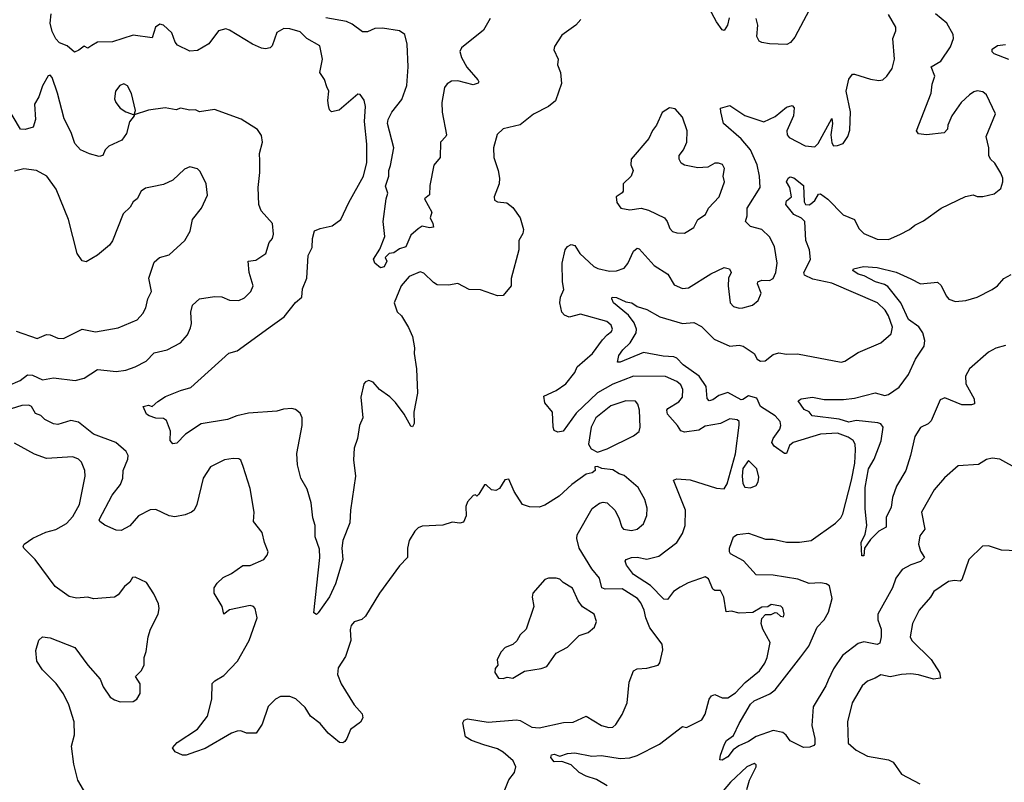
# Model space of a CAD drawing. Extents: x 1690054 to 1842981, y 782881 to 914114.
# Tile 685 of 693: x 1826103 to 1831319, y 899654 to 903694. Entities that reach past the tile are written whole.
import ezdxf

# ---------------------------------------------------------------- set-up
doc = ezdxf.new("R2010")
doc.units = 0

msp = doc.modelspace()

# ---------------------------------------------------------------- linework, layer by layer
at = {"layer": '0CON10XD'}
for points in [[(1829861.1, 903705), (1829853.5, 903665), (1829835, 903636.2), (1829825, 903640), (1829795, 903682.1), (1829755.8, 903755)], [(1830285, 903744), (1830208.8, 903601.2), (1830187.2, 903572.8), (1830166.9, 903563.1), (1830075, 903565.9), (1830035, 903572.7), (1830021, 903581), (1830008.9, 903605), (1830013.8, 903665), (1830005, 903700.8)], [(1829075.3, 903694.7), (1829048.6, 903665), (1828975, 903612.5), (1828936.9, 903553.1), (1828933.1, 903535), (1828955.8, 903485), (1828952, 903455), (1828967.5, 903415), (1828974, 903356), (1828941.2, 903265), (1828905, 903234.2), (1828825, 903194.3), (1828755, 903138.1), (1828665, 903115.7), (1828633.6, 903086.4), (1828613.6, 903015), (1828615.5, 902965), (1828638.1, 902895), (1828644.3, 902854.3), (1828643.3, 902825), (1828617.5, 902755), (1828618.3, 902738.3), (1828635, 902730), (1828683.9, 902723.9), (1828715, 902700), (1828754.2, 902644.2), (1828772.7, 902582.7), (1828769.1, 902560.9), (1828747.5, 902525), (1828747.5, 902475), (1828706.7, 902323.3), (1828706.5, 902285), (1828665, 902233.8), (1828635, 902230.7), (1828545, 902262.5), (1828485, 902265.4), (1828425, 902296.9), (1828375, 902288), (1828315, 902288.8), (1828295, 902301.2), (1828245, 902352), (1828225, 902357.8), (1828166, 902334), (1828124.5, 902285), (1828086.9, 902195), (1828103, 902147), (1828125.8, 902125.8), (1828163, 902063), (1828184.2, 902015), (1828195.6, 901955), (1828192.5, 901925), (1828204.6, 901844.6), (1828210.9, 901715), (1828191.4, 901615), (1828193.8, 901555), (1828185, 901537.5), (1828175, 901540), (1828140.8, 901605), (1828095, 901666.7), (1828065, 901696.2), (1828010, 901735), (1827975, 901773.3), (1827953, 901783), (1827935, 901776.2), (1827926.2, 901765), (1827910, 901695), (1827920.8, 901585), (1827902.9, 901545), (1827892.2, 901475), (1827874.5, 901425), (1827872.2, 901362.2), (1827881.5, 901275), (1827855.6, 901095), (1827852.1, 901027.9), (1827815.8, 900935), (1827810, 900895), (1827815.5, 900834.5), (1827775.6, 900705), (1827745, 900636), (1827685, 900552.5), (1827675, 900542.5), (1827662, 900552), (1827692.7, 900845), (1827690.9, 900889.1), (1827669.4, 900955), (1827668.8, 901015), (1827655.7, 901055), (1827648.1, 901135), (1827627, 901207), (1827593.5, 901265), (1827575.4, 901335.4), (1827572.2, 901395), (1827598.9, 901545), (1827599.2, 901585), (1827588.7, 901608.7), (1827565, 901628.5), (1827544.5, 901634.5), (1827500.3, 901630.3), (1827465, 901620), (1827315, 901608.8), (1827253.3, 901595), (1827205, 901575.7), (1827065, 901553.1), (1826982.3, 901497.7), (1826935, 901450), (1826915, 901446.7), (1826900, 901465), (1826902.9, 901515), (1826880.5, 901570.5), (1826865, 901581.4), (1826825, 901583.3), (1826788.8, 901595), (1826774.2, 901605), (1826757.5, 901645), (1826785, 901651.2), (1826805.8, 901644.2), (1826835, 901672), (1826875, 901697.5), (1826955, 901730), (1827010, 901745), (1827212.1, 901927.9), (1827255, 901940), (1827443.3, 902075), (1827505, 902120), (1827563.8, 902196.2), (1827598.6, 902225), (1827601.7, 902268.3), (1827624.4, 902325), (1827631.9, 902445), (1827652.6, 902487.4), (1827654.4, 902535), (1827664.3, 902575), (1827695, 902588.5), (1827758.6, 902601.4), (1827805, 902636.5), (1827846.5, 902725), (1827924.4, 902865), (1827943, 902937), (1827943.1, 903035), (1827930, 903155), (1827935.7, 903235), (1827927.7, 903267.7), (1827907.7, 903297.7), (1827895, 903300), (1827795, 903215.7), (1827755, 903206.7), (1827745, 903217.5), (1827739.1, 903239.1), (1827735.6, 903265.6), (1827740.5, 903315), (1827730.8, 903339.2), (1827717.4, 903377.4), (1827692.9, 903415), (1827707.5, 903485), (1827693.1, 903555), (1827624.6, 903594.6), (1827589.6, 903629.6), (1827535, 903646.7), (1827502.1, 903647.9), (1827465, 903626.2), (1827440.8, 903555), (1827430, 903545), (1827405, 903540.6), (1827385, 903542.9), (1827335.8, 903565), (1827215, 903638.8), (1827195, 903645.3), (1827156, 903635), (1827105, 903565.7), (1827045, 903530.8), (1827005, 903528), (1826938.7, 903558.7), (1826927.1, 903575), (1826910, 903625), (1826865, 903665.3), (1826845, 903670.8), (1826822.7, 903655), (1826805, 903597.5), (1826705, 903612.9), (1826595, 903577.1), (1826515, 903574.5), (1826485, 903556.9), (1826465, 903544.2), (1826445, 903553.8), (1826417.3, 903532.7), (1826393.1, 903523.1), (1826355, 903555.6), (1826315, 903572.1), (1826295, 903592.3), (1826275, 903631.5), (1826264.6, 903675.4), (1826270.6, 903725)], [(1828595, 903700.6), (1828560.8, 903639.2), (1828444.4, 903545), (1828435.5, 903525), (1828444.1, 903494.1), (1828472.3, 903442.3), (1828531.2, 903375), (1828536, 903365), (1828531.7, 903358.3), (1828505, 903348.8), (1828425, 903369.6), (1828390.6, 903369.4), (1828367.1, 903355), (1828354.5, 903335), (1828338.8, 903255), (1828340.9, 903205), (1828364, 903085), (1828361.2, 903075), (1828332, 903045), (1828330, 902965), (1828297.3, 902922.7), (1828276.2, 902815), (1828273.9, 902766.1), (1828247.5, 902745), (1828286.2, 902675), (1828277.5, 902645), (1828292.5, 902615), (1828295.6, 902594.4), (1828275, 902591.1), (1828235, 902601.2), (1828215, 902586.2), (1828175, 902553.3), (1828149.5, 902490.5), (1828115, 902480.6), (1828085, 902459.2), (1828060, 902455), (1828040, 902435), (1828047.5, 902415), (1828035, 902384), (1828015, 902380), (1827983.8, 902405), (1827977.5, 902425), (1828011.7, 902478.3), (1828037.5, 902545), (1828028.8, 902625), (1828044.3, 902745), (1828053.8, 902775), (1828041.9, 902811.9), (1828059.4, 902865), (1828059.6, 902895), (1828068.4, 902921.6), (1828085.5, 903015), (1828051.2, 903145), (1828054.6, 903165), (1828075.5, 903205), (1828128.2, 903271.8), (1828153.6, 903346.4), (1828161.2, 903445), (1828155.3, 903565.3), (1828143.5, 903615), (1828114.7, 903634.7), (1828025, 903649.7), (1827985, 903647.5), (1827945, 903630), (1827919.4, 903629.4), (1827865, 903670), (1827835, 903684.6), (1827725, 903703.8)], [(1829816.9, 903206.9), (1829816.7, 903225), (1829865, 903240), (1829945, 903187.5), (1830045, 903152.7), (1830105, 903180.6), (1830165, 903231.2), (1830195, 903239.2), (1830206.5, 903226.5), (1830201.8, 903185), (1830167.3, 903105), (1830168.5, 903085), (1830179.8, 903069.8), (1830265, 903025.5), (1830315, 903021.5), (1830332.4, 903037.6), (1830405, 903170), (1830408.5, 903145), (1830400, 903085), (1830405, 903042.5), (1830415, 903026.2), (1830435, 903028), (1830465, 903037.5), (1830490, 903075), (1830500.8, 903109.2), (1830504.2, 903205.8), (1830481.8, 903315), (1830495, 903379.4), (1830515, 903405.7), (1830525, 903405.7), (1830610.8, 903379.2), (1830655, 903371.4), (1830675, 903375.8), (1830697.5, 903395), (1830724.5, 903435.5), (1830737.8, 903485), (1830729.4, 903595), (1830744, 903635), (1830744.1, 903654.1), (1830705, 903722.5)], [(1831113.2, 902756.8), (1831155, 902766.7), (1831175, 902756.7), (1831205, 902756.7), (1831265, 902771.2), (1831300.5, 902799.5), (1831311.2, 902835), (1831312, 902855), (1831301.2, 902881.2), (1831268.8, 902935), (1831245.9, 902955.9), (1831238, 902975), (1831236.9, 903015), (1831222.5, 903075), (1831272.9, 903195), (1831225.5, 903295.5), (1831205, 903311.4), (1831175, 903317.1), (1831157.3, 903312.7), (1831135, 903295.8), (1831091.4, 903255), (1831042, 903185), (1831020, 903135), (1831018.8, 903115), (1831000, 903095), (1830906.4, 903083.6), (1830865, 903088.8), (1830853.3, 903105), (1830931.9, 903305), (1830937.3, 903352.7), (1830951.5, 903395), (1830932.5, 903445), (1830982.9, 903475), (1831035, 903550), (1831050.9, 903595), (1831048.8, 903615), (1831014.5, 903675), (1830955.7, 903725)], [(1831343.7, 903483.6), (1831265, 903513.8), (1831254.4, 903524.4), (1831255, 903537.5), (1831282.4, 903557.6), (1831325, 903563.1)], [(1826040, 901755), (1826105, 901782.1), (1826145, 901812.2), (1826170.9, 901810.9), (1826225, 901786.7), (1826283, 901797), (1826397, 901783), (1826445, 901795.6), (1826515, 901840.9), (1826566.1, 901836.1), (1826615, 901831.1), (1826665, 901836.7), (1826715, 901854.6), (1826772.5, 901885), (1826815, 901930), (1826885, 901945.6), (1826955, 901982.9), (1826992.5, 902025), (1827008.9, 902061.1), (1827013.6, 902085), (1827010.5, 902145), (1827018, 902182), (1827055, 902215.8), (1827135, 902228), (1827175, 902225.7), (1827215, 902207.5), (1827265, 902207.1), (1827295, 902220), (1827328, 902255), (1827340.6, 902285), (1827318.2, 902355), (1827314, 902415), (1827355, 902420), (1827408, 902455), (1827425.7, 902514.3), (1827442.5, 902535), (1827447.7, 902557.7), (1827442, 902615), (1827382.4, 902682.4), (1827370.8, 902715), (1827365.8, 902805), (1827375.6, 902884.4), (1827375.7, 902945.7), (1827373.1, 902985), (1827388.8, 903045), (1827385, 903080), (1827363, 903113), (1827277, 903167), (1827135, 903218.8), (1827055, 903206.7), (1827035, 903216), (1827005, 903214.2), (1826955, 903225.8), (1826932.5, 903217.5), (1826873.2, 903226.8), (1826785.9, 903214.1), (1826710, 903190), (1826717, 903213), (1826695, 903302.5), (1826675, 903343.3), (1826655, 903353.8), (1826633.3, 903345), (1826611.2, 903315), (1826606, 903275), (1826612, 903255), (1826635.9, 903225.9), (1826665, 903206.7), (1826710, 903190), (1826710, 903185), (1826685, 903153.3), (1826668.8, 903091.2), (1826645, 903056.7), (1826575, 903023.8), (1826556, 903005), (1826543.8, 902975), (1826525, 902969.4), (1826473, 902983), (1826425, 903005.6), (1826395, 903037.5), (1826376.2, 903096.2), (1826339.7, 903169.7), (1826303.5, 903305), (1826275, 903387.5), (1826265, 903400), (1826255, 903396.7), (1826225, 903343.3), (1826204.3, 903285), (1826182.6, 903247.4), (1826187.8, 903165), (1826174.4, 903125.6), (1826131.7, 903111.7), (1826108, 903115), (1826035.7, 903235.7)], [(1829625, 902564), (1829675, 902593.8), (1829695, 902636.2), (1829737, 902663), (1829752, 902695), (1829808.1, 902755), (1829836.9, 902835), (1829830, 902865), (1829837.5, 902905), (1829827, 902927), (1829805, 902934), (1829785, 902934), (1829747.9, 902912.1), (1829695, 902908.9), (1829625, 902923.1), (1829606.7, 902935), (1829597.3, 902955), (1829596.7, 902975), (1829619.2, 903005), (1829636.9, 903045), (1829640, 903105), (1829615, 903177.5), (1829575, 903221.2), (1829545, 903226.7), (1829507, 903203), (1829477.5, 903135), (1829455, 903107.5), (1829435.7, 903064.3), (1829343.3, 902955), (1829341.2, 902925), (1829353.3, 902895), (1829343.3, 902865), (1829300, 902825), (1829300, 902785), (1829295, 902777.5), (1829263.3, 902755), (1829266.1, 902726.1), (1829287.5, 902695), (1829335, 902686), (1829395, 902695.6), (1829435, 902684.6), (1829520, 902645), (1829534, 902625), (1829547.5, 902587.5), (1829561.3, 902571.3), (1829585, 902564.2), (1829625, 902564)], [(1829214.6, 899634.6), (1829159.1, 899669.1), (1829105, 899685.6), (1829067.5, 899705), (1829024.2, 899745.8), (1828975, 899763.3), (1828935, 899761.9), (1828917.1, 899785), (1828921.3, 899798.7), (1828935, 899802.9), (1828965, 899792.5), (1829005, 899806.9), (1829045, 899809.6), (1829135, 899792.2), (1829185, 899796.5), (1829285, 899780.4), (1829335, 899783.9), (1829374.6, 899795.4), (1829493.3, 899855), (1829615, 899950), (1829635, 899943.8), (1829716.2, 899985), (1829734.2, 900015), (1829755.5, 900094.5), (1829767.5, 900112.5), (1829785, 900118.9), (1829825, 900102.1), (1829855, 900100.5), (1829895, 900127.1), (1829947.3, 900182.7), (1830022.5, 900245), (1830051.1, 900285), (1830063.3, 900315), (1830078.1, 900395), (1830040, 900465), (1830032, 900495), (1830035, 900522.5), (1830055, 900542.5), (1830085, 900542.5), (1830105, 900553.3), (1830115, 900552.5), (1830133.9, 900533.9), (1830148.8, 900531.2), (1830153.3, 900545), (1830145.8, 900575.8), (1830135, 900586.7), (1830085, 900596.7), (1830067, 900583), (1830035, 900581.2), (1829986.8, 900553.2), (1829915, 900550.7), (1829875, 900560), (1829845, 900557.5), (1829834.1, 900634.1), (1829815, 900670), (1829785, 900670), (1829775, 900676.2), (1829752.7, 900732.7), (1829735, 900742.1), (1829645, 900711.1), (1829601.7, 900688.3), (1829567.5, 900665), (1829535, 900623.1), (1829515, 900623.3), (1829445, 900696.2), (1829355.6, 900755), (1829318.6, 900805), (1829311.2, 900825), (1829316.7, 900835), (1829344.5, 900845.5), (1829373.6, 900846.4), (1829425, 900836.1), (1829488.8, 900851.2), (1829585, 900924.3), (1829615, 900972), (1829628.7, 901015), (1829630.8, 901095), (1829566.7, 901255), (1829585, 901262.5), (1829655, 901256.5), (1829795, 901212.2), (1829835, 901209.5), (1829851.4, 901235), (1829895.4, 901394.6), (1829915.6, 901545.6), (1829915.2, 901565.2), (1829905, 901574.6), (1829865, 901578.8), (1829815, 901555.3), (1829735, 901540), (1829700.8, 901519.3), (1829625, 901509.3), (1829605, 901515.5), (1829587.6, 901545), (1829534.6, 901605), (1829531.5, 901625), (1829536.7, 901635), (1829595, 901669.1), (1829615.3, 901694.7), (1829616.9, 901735), (1829605, 901759.5), (1829585, 901776.7), (1829525, 901804.1), (1829355, 901806.1), (1829245, 901763), (1829165, 901716.5), (1829050.8, 901609.2), (1828983.1, 901515), (1828955, 901508.2), (1828935, 901518.6), (1828929.1, 901535), (1828925.3, 901615), (1828884.4, 901665), (1828880, 901700), (1828945, 901729.6), (1828996.5, 901765), (1829044.6, 901825), (1829057.1, 901855), (1829138.5, 901925), (1829191.2, 901998.8), (1829216.2, 902023.8), (1829238.2, 902041.8), (1829244.5, 902055), (1829237.5, 902075), (1829214.4, 902095), (1829075, 902134.6), (1829015, 902118.9), (1828989.1, 902129.1), (1828974.7, 902144.7), (1828964.2, 902195), (1828968.9, 902225), (1828985.9, 902265), (1828978.8, 902305), (1828976.8, 902405), (1828992.9, 902475), (1829005, 902493.3), (1829025, 902502.5), (1829045, 902497.5), (1829071.2, 902455), (1829145, 902386.5), (1829165.3, 902375.3), (1829228.3, 902361.7), (1829265.5, 902364.5), (1829305, 902378.6), (1829325, 902402), (1829355, 902467.5), (1829375, 902482.9), (1829385, 902480), (1829465, 902391.1), (1829536.6, 902346.6), (1829570.3, 902290.3), (1829615, 902270.8), (1829645.7, 902274.3), (1829765, 902347.5), (1829835, 902382), (1829864.2, 902374.2), (1829872, 902355), (1829858.5, 902325), (1829857.3, 902285), (1829867.5, 902195), (1829885, 902174.2), (1829915, 902165.8), (1829935, 902167.1), (1829985, 902182.5), (1830015, 902206.2), (1830030.6, 902245), (1830012.2, 902295), (1830014.4, 902305), (1830035, 902313.8), (1830075, 902311.9), (1830095, 902322.5), (1830108.2, 902355), (1830115.6, 902405), (1830102.4, 902492.4), (1830075, 902544), (1830035, 902583.1), (1829975, 902598.9), (1829948.9, 902625), (1829956.9, 902655), (1829957.7, 902695), (1830025.8, 902805), (1830023.2, 902865), (1830010.7, 902925), (1829975.3, 903005), (1829925, 903063.2), (1829831.4, 903145), (1829816.9, 903206.9)], [(1826085, 902044), (1826195, 902005.7), (1826245, 902025.6), (1826264.5, 902024.5), (1826305, 902007.5), (1826335, 902006), (1826435, 902054), (1826505, 902040.8), (1826625, 902061.1), (1826725, 902104.4), (1826755, 902137.5), (1826772, 902168), (1826781.9, 902215), (1826800.8, 902255), (1826787.1, 902325), (1826815, 902410), (1826843.3, 902435), (1826895, 902448.6), (1826978.1, 902525), (1827006.9, 902573.1), (1827019.4, 902635), (1827065.7, 902695), (1827098.6, 902765), (1827092, 902825), (1827059.7, 902889.7), (1827045, 902903.8), (1827005, 902914), (1826977, 902903), (1826915, 902844.4), (1826865, 902821.9), (1826805, 902809.4), (1826769.1, 902800.9), (1826746, 902785), (1826726, 902745), (1826705, 902728.8), (1826689.4, 902700.6), (1826650.8, 902665), (1826595, 902522.5), (1826579.7, 902500.3), (1826515, 902446.2), (1826455, 902411.2), (1826435, 902416.7), (1826408, 902455), (1826361.2, 902635), (1826295.9, 902795.9), (1826247.5, 902865), (1826192.5, 902895), (1826126.1, 902903.9), (1826075, 902891.2)], [(1831395, 901310.9), (1831295, 901365.5), (1831255, 901371.9), (1831225, 901364.2), (1831182.5, 901337.5), (1831075, 901330), (1831002.7, 901267.3), (1830947.3, 901202.7), (1830880.5, 901085), (1830898.2, 900995), (1830871.2, 900958.8), (1830864.5, 900915), (1830875, 900878), (1830895.7, 900845), (1830875, 900822.9), (1830825, 900806.2), (1830778.1, 900781.9), (1830744.4, 900735), (1830727.8, 900685), (1830649.1, 900545), (1830648.5, 900515), (1830666.8, 900465), (1830667.1, 900425), (1830659.6, 900390.4), (1830645, 900383.3), (1830575, 900398.9), (1830545, 900389.6), (1830461.3, 900325), (1830415, 900255.5), (1830385.6, 900195.6), (1830373.5, 900165), (1830306.9, 900053.1), (1830300.5, 899955), (1830315.4, 899885), (1830315.5, 899855), (1830310.4, 899849.6), (1830289.2, 899840.8), (1830255, 899838.7), (1830184.1, 899874.1), (1830164.2, 899904.2), (1830146.8, 899916.8), (1830095, 899927.7), (1830005, 899897.1), (1829965, 899869.1), (1829913.1, 899846.9), (1829883.3, 899826.7), (1829855, 899788), (1829825, 899771.2), (1829812.3, 899772.3), (1829815, 899797.5), (1829836.2, 899855), (1829848, 899875), (1829885, 899901.2), (1829914.2, 899965), (1829975, 900068.2), (1829995, 900085.3), (1830077.6, 900122.4), (1830105, 900143.2), (1830242.1, 900317.9), (1830284, 900375), (1830327.5, 900475), (1830364.7, 900515), (1830387.2, 900555), (1830407.1, 900627.1), (1830394, 900695), (1830375.5, 900705.5), (1830345, 900711.1), (1830285, 900707.1), (1830225, 900730), (1830095, 900751.2), (1830005, 900752.2), (1829937.5, 900827.5), (1829868.9, 900865), (1829862.7, 900875), (1829863.5, 900895), (1829885, 900953.8), (1829905, 900967.5), (1829965, 900974.5), (1830055, 900942.2), (1830095, 900941.5), (1830165, 900926.1), (1830235, 900926.7), (1830296, 900935), (1830425, 901026.7), (1830452.7, 901055), (1830464.1, 901075.9), (1830510.3, 901255), (1830527.4, 901345), (1830531.3, 901415), (1830529.5, 901445), (1830518.1, 901465), (1830492.9, 901482.9), (1830435, 901502.9), (1830345, 901499.1), (1830201.1, 901455), (1830181.5, 901438.5), (1830165, 901395.7), (1830155, 901395.5), (1830100, 901435), (1830087.7, 901455), (1830094.1, 901475), (1830129.7, 901525), (1830135.9, 901545), (1830132.2, 901565), (1830105.1, 901595.1), (1830028.4, 901645), (1830008.3, 901688.3), (1829965, 901700.9), (1829935, 901681.3), (1829925, 901680.7), (1829855, 901719.6), (1829807.3, 901702.7), (1829775, 901680.4), (1829755, 901674.3), (1829745, 901687.5), (1829740.2, 901750.2), (1829702.5, 901805), (1829618.2, 901865), (1829585, 901900.5), (1829568.1, 901908.1), (1829511.4, 901911.4), (1829408.3, 901931.7), (1829285, 901880), (1829270.3, 901880.3), (1829276.4, 901915), (1829298.2, 901945), (1829338.1, 901981.9), (1829368.3, 902035), (1829371.4, 902055), (1829357.8, 902087.8), (1829329, 902129), (1829249.1, 902195), (1829239.5, 902215), (1829242, 902225), (1829265, 902222.3), (1829315, 902199.1), (1829346.7, 902195), (1829375, 902174.4), (1829425, 902158.1), (1829495, 902120), (1829615, 902085.4), (1829675, 902089.2), (1829715, 902068.6), (1829782, 902002), (1829865.3, 901965.3), (1829915, 901969.6), (1829935.8, 901965), (1829995, 901925.6), (1830010.8, 901895), (1830027.5, 901885), (1830052.7, 901887.3), (1830095, 901920), (1830125, 901929.4), (1830165, 901921.9), (1830223.4, 901923.4), (1830455, 901880), (1830473.8, 901885), (1830545, 901931.4), (1830665, 901982.5), (1830719.4, 902030.6), (1830726.5, 902065), (1830705, 902126), (1830687.8, 902155), (1830647.5, 902195), (1830405, 902299.1), (1830305, 902319.2), (1830260.3, 902340.3), (1830256.9, 902355), (1830292.9, 902422.9), (1830287.1, 902475), (1830267.1, 902525), (1830261.8, 902625), (1830245, 902643.5), (1830205, 902662.7), (1830162.5, 902715), (1830165.7, 902735), (1830191.2, 902755), (1830182.9, 902805), (1830166, 902835), (1830173.8, 902855), (1830185, 902862), (1830205, 902856), (1830255, 902816.2), (1830259.5, 902729.5), (1830265.5, 902715.5), (1830285, 902712.5), (1830295, 902718.8), (1830315, 902737.1), (1830335, 902770), (1830345, 902771.1), (1830385, 902743.1), (1830465, 902660.6), (1830525, 902635.8), (1830548.3, 902588.3), (1830575, 902561.9), (1830645, 902531.1), (1830705, 902530), (1830765, 902556.9), (1830817.5, 902582.5), (1830845, 902606), (1830890.9, 902629.1), (1830985, 902695.8), (1831113.2, 902756.8)], [(1831325, 901968.6), (1831275, 901954.4), (1831235, 901933.1), (1831134.2, 901845), (1831114.6, 901805.4), (1831115.5, 901765), (1831158.9, 901685), (1831160.6, 901659.4), (1831146.2, 901653.8), (1831094.3, 901654.3), (1831005, 901691.2), (1830980.4, 901679.6), (1830931.8, 901568.2), (1830916.5, 901553.5), (1830875, 901533.1), (1830845, 901485.8), (1830823.1, 901385), (1830797.3, 901305), (1830747.6, 901222.4), (1830727.5, 901162.5), (1830719.2, 901110.8), (1830693.2, 901056.8), (1830693.8, 901005), (1830655, 900983.8), (1830610.5, 900939.5), (1830578.8, 900895), (1830575.6, 900854.4), (1830565, 900853.3), (1830561.4, 900925), (1830582.4, 900967.6), (1830591.5, 901015), (1830582.7, 901105), (1830582.2, 901215), (1830599.8, 901315), (1830629.4, 901365), (1830666.6, 901463.4), (1830677.7, 901535), (1830665, 901552.2), (1830648.8, 901558.8), (1830535, 901570), (1830495, 901561.2), (1830445, 901576.9), (1830301.2, 901595), (1830285, 901616.7), (1830258.8, 901628.8), (1830226.7, 901675), (1830242.5, 901685), (1830303.5, 901693.5), (1830365, 901682.5), (1830468, 901682), (1830525, 901688.9), (1830635, 901718.1), (1830686.8, 901703.2), (1830705, 901708.1), (1830762.6, 901747.4), (1830811.2, 901815), (1830849.5, 901895), (1830894.7, 901965), (1830898.7, 901995), (1830887.9, 902035), (1830866.4, 902066.4), (1830811.7, 902105), (1830770.7, 902195), (1830701.5, 902281.5), (1830685, 902292.1), (1830637.5, 902305), (1830577.8, 902337.8), (1830545, 902346.7), (1830516.7, 902365), (1830520, 902375), (1830573.8, 902386.2), (1830645, 902381.6), (1830746.2, 902356.2), (1830825, 902320.5)], [(1830825, 902320.5), (1830875, 902294.2), (1830965, 902304), (1830985, 902286.7), (1831010.7, 902230.7), (1831025, 902213.8), (1831060.9, 902200.9), (1831115, 902206.5), (1831175, 902223.8), (1831255, 902265.5), (1831282.9, 902285), (1831317.7, 902322.3), (1831355, 902344.4)], [(1829441.8, 900471.8), (1829420.5, 900525), (1829412.1, 900565), (1829394.1, 900605), (1829376.9, 900626.9), (1829295, 900678.2), (1829205, 900676.7), (1829187.5, 900685), (1829174.7, 900735), (1829133.8, 900785), (1829067.3, 900895), (1829054.2, 900945), (1829057.2, 900965), (1829136, 901104), (1829175, 901132), (1829195, 901138), (1829215, 901133.8), (1829256.4, 901096.4), (1829278.1, 901055), (1829292.9, 901005), (1829302, 900995), (1829345, 900987.8), (1829375, 900995.7), (1829407.2, 901022.8), (1829425, 901067.5), (1829426.8, 901106.8), (1829415, 901152.5), (1829380, 901215), (1829305, 901280), (1829278.3, 901288.3), (1829245, 901310), (1829187, 901317), (1829165, 901327.5), (1829150, 901325), (1829152.5, 901305), (1829136.1, 901293.9), (1829105, 901286.2), (1829029.1, 901230.9), (1828960.9, 901169.1), (1828885, 901122.7), (1828855, 901111.5), (1828803.9, 901113.9), (1828766.2, 901125), (1828722.5, 901195), (1828695, 901260), (1828673.6, 901256.4), (1828645, 901210), (1828625, 901200), (1828603.3, 901203.3), (1828575, 901230), (1828565, 901230), (1828535, 901180), (1828525, 901170), (1828517.5, 901177.5), (1828505, 901172.5), (1828475, 901140), (1828467.5, 901115), (1828468, 901065), (1828455, 901032), (1828435, 901027.1), (1828395, 901031.4), (1828345, 901016.7), (1828235, 901010), (1828215, 901002), (1828196.2, 900985), (1828166.2, 900935), (1828157.5, 900895), (1828157.5, 900845), (1828115, 900800), (1828009.2, 900655), (1827935, 900533.3), (1827915, 900516.2), (1827875, 900504), (1827859.2, 900485), (1827853.6, 900463.6), (1827857.3, 900405), (1827829.8, 900320.2), (1827790.2, 900259.8), (1827786.5, 900225), (1827806.5, 900175), (1827874.6, 900064.6), (1827916.7, 900016.7), (1827921.1, 899995), (1827908.2, 899971.8), (1827855, 899933.8), (1827836.9, 899885), (1827825, 899869.2), (1827815, 899862.5), (1827796.7, 899865), (1827738, 899915), (1827694.5, 899964.5), (1827643.5, 900005), (1827615, 900050), (1827566, 900096), (1827535, 900108.5), (1827485, 900108.9), (1827459.2, 900095), (1827419.2, 900055), (1827387.6, 899962.4), (1827355.7, 899914.3), (1827305, 899914.2), (1827275, 899925.8), (1827255, 899925.6), (1827225, 899914.4), (1827085, 899833.1), (1827033.8, 899815), (1826985, 899797.1), (1826965, 899797.5), (1826927.5, 899815), (1826913, 899837), (1826936.7, 899865), (1827044.4, 899935.6), (1827097.8, 900005), (1827121.5, 900095), (1827123, 900177), (1827137.9, 900192.1), (1827185, 900219.2), (1827257.5, 900295), (1827319.4, 900405), (1827361.2, 900525), (1827350, 900575), (1827342.5, 900585), (1827325, 900591.2), (1827215, 900566.7), (1827183.9, 900543.9), (1827176.7, 900585), (1827133.8, 900655), (1827133.8, 900685), (1827150.3, 900709.7), (1827181.7, 900738.3), (1827225, 900759.2), (1827285, 900802), (1827325, 900803.1), (1827396.7, 900835), (1827415, 900857.5), (1827420, 900875), (1827400, 900925), (1827387, 900977), (1827342.5, 901035), (1827346, 901085), (1827325, 901210), (1827287.7, 901327.7), (1827275, 901360), (1827265, 901367.5), (1827235, 901370), (1827187.7, 901362.3), (1827113.3, 901325), (1827076, 901265), (1827042.5, 901125), (1827028, 901095), (1827013.8, 901085), (1826979.4, 901070.6), (1826925, 901061.1), (1826896, 901066), (1826825, 901099.5), (1826795, 901097.9), (1826733.3, 901065), (1826686.5, 901013.5), (1826641.7, 900988.3), (1826615, 900989.7), (1826555, 901016.6), (1826528.5, 901035), (1826523.5, 901045), (1826593.8, 901175), (1826638, 901232), (1826648.9, 901265), (1826651.6, 901305), (1826676.2, 901365), (1826677.3, 901385), (1826667.3, 901407.3), (1826611.9, 901455), (1826495, 901498.2), (1826415, 901562.3), (1826375, 901570), (1826305, 901549.2), (1826282.7, 901552.7), (1826236.4, 901576.4), (1826215, 901596.7), (1826187.7, 901607.7), (1826166.2, 901645), (1826151.7, 901651.7), (1826115, 901649.6), (1825995, 901612.7)], [(1829165, 901403.8), (1829215, 901420), (1829355, 901490), (1829385, 901512.5), (1829390, 901535), (1829386.5, 901625), (1829377.9, 901657.9), (1829365, 901673.8), (1829315, 901674.2), (1829235, 901648.9), (1829155, 901584.4), (1829131.5, 901535), (1829116.1, 901446.1), (1829130.5, 901420.5), (1829165, 901403.8)], [(1826515, 899486.7), (1826410.8, 899665), (1826390.2, 899750.2), (1826378.2, 899845), (1826393.5, 899905), (1826391.1, 899975), (1826364.5, 900065), (1826335, 900122), (1826296.5, 900176.5), (1826225, 900250), (1826193.8, 900295), (1826188.3, 900351.7), (1826205, 900407.5), (1826225, 900423.8), (1826265, 900418.8), (1826395, 900368), (1826465, 900273.8), (1826530.5, 900200.5), (1826545, 900160), (1826582, 900105), (1826605, 900090), (1826635, 900080.6), (1826705, 900082), (1826723.3, 900095), (1826741.2, 900125), (1826741.2, 900175), (1826717.5, 900215), (1826747.5, 900245), (1826762.5, 900275), (1826762.5, 900315), (1826773, 900347), (1826783.8, 900425), (1826796.2, 900465), (1826837.5, 900545), (1826842.5, 900575), (1826838.7, 900598.7), (1826813.2, 900653.2), (1826775, 900712.5), (1826715, 900740), (1826701.7, 900738.3), (1826686.4, 900713.6), (1826658.3, 900691.7), (1826625, 900647.5), (1826606, 900634), (1826495, 900626), (1826464.4, 900634.4), (1826405, 900630), (1826365, 900638.9), (1826291.8, 900691.8), (1826185, 900834.3), (1826126, 900895), (1826122, 900905), (1826126.2, 900915), (1826173.4, 900946.6), (1826241.2, 900978.8), (1826295, 900993.9), (1826352.1, 901025), (1826385, 901062.5), (1826420.4, 901125), (1826450, 901275), (1826449.2, 901305), (1826430.5, 901350.5), (1826415, 901366.2), (1826385, 901377.5), (1826245, 901369.1), (1826181.8, 901391.8), (1826075, 901450.5)], [(1829975, 901213.8), (1830005, 901226.7), (1830016.2, 901245), (1830018.8, 901271.2), (1830007.5, 901315), (1829965, 901358.8), (1829935, 901315.7), (1829930.5, 901275), (1829935, 901237.5), (1829945, 901216.7), (1829975, 901213.8)], [(1831385, 900880), (1831305, 900883.8), (1831235, 900906.2), (1831204.3, 900905.7), (1831130.8, 900835), (1831095, 900725.8), (1831085, 900718.9), (1831055, 900723.8), (1831023.1, 900716.9), (1830945.7, 900665), (1830928.1, 900635), (1830868.9, 900565), (1830833.3, 900495), (1830821.4, 900425), (1830829.4, 900405), (1830932.5, 900305), (1830975.3, 900235), (1830981.2, 900205), (1830945, 900200.6), (1830865, 900224), (1830825, 900228.4), (1830774.7, 900225.3), (1830715, 900211.8), (1830665, 900223.3), (1830635, 900205.6), (1830595, 900189.4), (1830565.7, 900165), (1830513.3, 900075), (1830488.5, 899975), (1830491.4, 899861.4), (1830535, 899823.8), (1830595, 899791.8), (1830705, 899772.5), (1830730.9, 899760.9), (1830775, 899696.9), (1830872, 899645)], [(1828665, 900203.3), (1828685, 900210), (1828715, 900206.2), (1828777.7, 900242.3), (1828865, 900256.7), (1828895, 900267.5), (1828945, 900338.8), (1829005, 900370), (1829067.7, 900432.3), (1829115, 900446.7), (1829148.8, 900475), (1829158.8, 900505), (1829146.2, 900545), (1829084, 900584), (1829061.9, 900615), (1829032.3, 900682.3), (1828982, 900712), (1828965, 900730), (1828945, 900736.2), (1828905, 900736), (1828885, 900728.8), (1828822.5, 900655), (1828818.8, 900635), (1828826.7, 900585), (1828786.2, 900465), (1828754.1, 900435.9), (1828736.1, 900403.9), (1828716.4, 900383.6), (1828675, 900367.5), (1828653.3, 900345), (1828632.5, 900305), (1828636.4, 900273.6), (1828623, 900257), (1828620, 900235), (1828640, 900205), (1828665, 900203.3)], [(1828670.4, 899605), (1828693.7, 899666.3), (1828724.1, 899705), (1828731.6, 899735), (1828717.5, 899767.5), (1828665, 899812.8), (1828635, 899831.4), (1828561.9, 899851.9), (1828497.5, 899875), (1828465.4, 899895), (1828451.7, 899968.3), (1828457.6, 899982.4), (1828475, 899989.5), (1828585, 899973.2), (1828735, 899985.3), (1828755, 899981.2), (1828816.4, 899946.4), (1828855, 899942.9), (1828985, 899971.2), (1829035, 899972.7), (1829105, 900003.8), (1829185, 899955.5), (1829225, 899944.3), (1829245, 899946), (1829260.6, 899959.4), (1829295, 900013.8), (1829320.6, 900075), (1829331.2, 900185), (1829354.2, 900245), (1829375, 900255.7), (1829425, 900259.2), (1829485, 900273.8), (1829495, 900287.5), (1829511.2, 900355), (1829506.2, 900385), (1829441.8, 900471.8)], [(1829954.5, 899615), (1829969.1, 899665), (1830004.4, 899735), (1830005.5, 899745.5), (1829995, 899754.2), (1829955, 899736.2), (1829868.2, 899655), (1829830.6, 899609.4)]]:
    msp.add_lwpolyline(points, dxfattribs=at)

doc.saveas('drawing.dxf')
